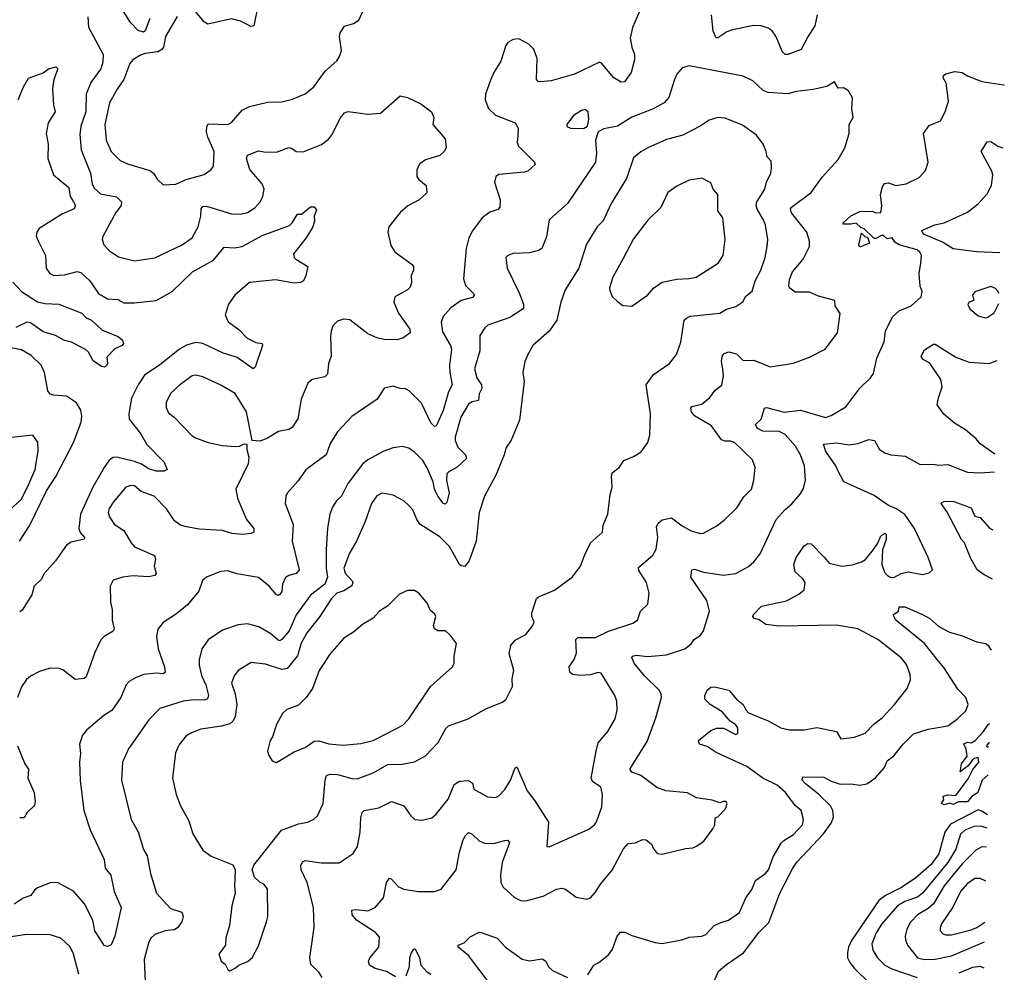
# Model space of a CAD drawing. Extents: x 1954683 to 2060285, y 904798 to 1016299.
# Tile 462 of 472: x 2054665 to 2060150, y 999014 to 1004319. Entities that reach past the tile are written whole.
import ezdxf

# ---------------------------------------------------------------- set-up
doc = ezdxf.new("R2010")
doc.units = 0

msp = doc.modelspace()

# ---------------------------------------------------------------- linework, layer by layer
at = {"layer": '0CON10XD'}
for points in [[(2055390.8, 1004325), (2055365, 1004257.1), (2055355, 1004249.2), (2055325, 1004258.2), (2055282.6, 1004302.6), (2055205, 1004426.7)], [(2058117.1, 1004365), (2058078.5, 1004275), (2058066.5, 1004215), (2058075.4, 1004165.4), (2058089.4, 1004125), (2058090, 1004095), (2058071.9, 1004025), (2058035, 1003972), (2058015, 1003970.8), (2057975, 1003995.6), (2057906.6, 1004076.6), (2057895, 1004082.5), (2057755, 1004015.3), (2057625, 1003978.9), (2057565, 1003972.5), (2057552.5, 1003975), (2057544, 1003985), (2057547.8, 1004105), (2057527.4, 1004157.4), (2057502.1, 1004182.1), (2057445, 1004212), (2057415, 1004208.8), (2057385, 1004192.5), (2057374.1, 1004175.9), (2057345, 1004087.5), (2057306, 1004025), (2057288.3, 1003981.7), (2057260.8, 1003905), (2057258.3, 1003871.7), (2057275.8, 1003825), (2057315, 1003788), (2057424.5, 1003744.5), (2057441.9, 1003715), (2057440.5, 1003675), (2057436.7, 1003635), (2057444.3, 1003615), (2057533.3, 1003525), (2057537.1, 1003512.9), (2057495, 1003475.8), (2057475, 1003468.9), (2057335, 1003457.1), (2057318, 1003445), (2057310, 1003415), (2057341.1, 1003315), (2057340, 1003275), (2057327.9, 1003262.1), (2057283.6, 1003246.4), (2057242, 1003215), (2057187.4, 1003142.6), (2057167.1, 1003105), (2057151.4, 1003045), (2057136.5, 1002875), (2057147.9, 1002837.9), (2057192.5, 1002795), (2057197.3, 1002782.7), (2057187.4, 1002772.6), (2057124.4, 1002755), (2057066.5, 1002715), (2057024.7, 1002665.3), (2057013.1, 1002635), (2057020.2, 1002580.2), (2057065.3, 1002505.3), (2057070.8, 1002485), (2057059.2, 1002395), (2057060.8, 1002355), (2057073.5, 1002285), (2057053.1, 1002246.9), (2057025, 1002142.5), (2056985, 1002056.2), (2056975, 1002054), (2056955, 1002073.8), (2056903, 1002183), (2056835, 1002252), (2056815, 1002262.5), (2056785, 1002264.3), (2056745, 1002278), (2056695, 1002266.2), (2056656, 1002205), (2056515, 1002109.2), (2056435, 1002023.8), (2056395, 1001958.8), (2056373.1, 1001895), (2056258.3, 1001811.7), (2056215, 1001750), (2056155, 1001683.3), (2056147.5, 1001665), (2056144.5, 1001624.5), (2056188.2, 1001508.2), (2056183.3, 1001415), (2056222.5, 1001255), (2056206, 1001235), (2056165.3, 1001224.7), (2056145, 1001212.9), (2056128.4, 1001175), (2056125.4, 1001135), (2056115, 1001118.6), (2056105, 1001112.5), (2056095, 1001115.7), (2056055, 1001164.3), (2055995, 1001212.5), (2055875, 1001232.9), (2055825, 1001250), (2055784.3, 1001245.7), (2055705, 1001213.8), (2055684.3, 1001195.7), (2055663.2, 1001136.8), (2055599.1, 1001060.9), (2055539.1, 1001010.9), (2055465, 1000961.4), (2055434.4, 1000925), (2055426.9, 1000885), (2055435.6, 1000815), (2055471.5, 1000715), (2055475, 1000683.3), (2055465, 1000675.8), (2055425, 1000679.5), (2055357.4, 1000672.6), (2055313.6, 1000656.4), (2055275, 1000632.9), (2055258.1, 1000615), (2055228.5, 1000545), (2055178.7, 1000471.3), (2055133.8, 1000445), (2055037.2, 1000362.8), (2055015.8, 1000335), (2054998, 1000285), (2055003.4, 1000233.4), (2054998.9, 1000185), (2055002.2, 1000082.2), (2055023.3, 999915), (2055058.5, 999808.5), (2055135, 999642.5), (2055140.8, 999595), (2055173.1, 999555), (2055191.9, 999465), (2055230, 999375), (2055194.4, 999215), (2055175, 999167.5), (2055155, 999158.8), (2055135, 999163.8), (2055111.9, 999201.9), (2055084, 999245), (2055072, 999305), (2055025.4, 999395), (2054965, 999466.9), (2054875, 999514.5), (2054835, 999512.5), (2054765, 999485.6), (2054747.3, 999472.7), (2054727.6, 999442.4), (2054685, 999427.1), (2054635, 999393.6)], [(2055465, 1003398.8), (2055535, 1003402.9), (2055591.7, 1003428.3), (2055693.4, 1003456.6), (2055731.2, 1003485), (2055745, 1003503.3), (2055747.7, 1003585), (2055712.5, 1003665), (2055705.4, 1003695), (2055706.9, 1003723.1), (2055715, 1003738.6), (2055825, 1003735.6), (2055845, 1003745.8), (2055905.3, 1003814.7), (2055945, 1003835.6), (2056045, 1003859.4), (2056125, 1003861.5), (2056184.5, 1003875.5), (2056255, 1003905.8), (2056304.2, 1003945), (2056367.2, 1004032.8), (2056430.9, 1004089.1), (2056447, 1004113), (2056457.3, 1004147.3), (2056447.5, 1004225), (2056450.8, 1004245), (2056475, 1004282), (2056525, 1004298), (2056555, 1004316.2), (2056577.5, 1004365)], [(2055990.9, 1004395), (2055968.6, 1004285), (2055955, 1004280.9), (2055895, 1004310), (2055845, 1004323.3), (2055713.3, 1004293.3), (2055695, 1004304.4), (2055644.4, 1004364.4)], [(2059106.7, 1004345), (2059095.4, 1004284.6), (2059055, 1004223.8), (2059017.7, 1004152.3), (2058945, 1004125.6), (2058930, 1004125), (2058915, 1004139.2), (2058876.9, 1004226.9), (2058856.1, 1004256.1), (2058835, 1004271.4), (2058795, 1004284.4), (2058755, 1004285.6), (2058635, 1004262.5), (2058605, 1004251.1), (2058555, 1004216.9), (2058545, 1004218.6), (2058528.2, 1004255), (2058518.1, 1004345)], [(2055045.6, 1004335), (2055047.8, 1004277.8), (2055130, 1004125), (2055128, 1004082), (2055117.1, 1004045), (2055061.5, 1003968.5), (2055036.2, 1003905), (2055033.7, 1003805), (2055005.3, 1003725), (2054999.5, 1003679.5), (2055007.5, 1003595), (2055059.3, 1003465), (2055069.6, 1003405), (2055080.1, 1003380.1), (2055115, 1003350), (2055205, 1003332.5), (2055231.9, 1003305), (2055229.5, 1003285), (2055201.2, 1003245), (2055127.7, 1003112.3), (2055124, 1003095), (2055134, 1003065), (2055165, 1003031.2), (2055215, 1002997.5), (2055305, 1002975.7), (2055418, 1002992), (2055570, 1003065), (2055625, 1003104.3), (2055659.1, 1003165), (2055673.8, 1003225), (2055676.5, 1003265), (2055685, 1003278.5), (2055705, 1003279.6), (2055845, 1003238.2), (2055895, 1003236.5), (2055935, 1003245.6), (2055975, 1003270.6), (2056004.3, 1003305), (2056019.4, 1003335), (2056026.7, 1003375), (2056016.5, 1003405), (2055946.9, 1003485), (2055928.1, 1003545), (2055935, 1003564), (2055995, 1003589.2), (2056025, 1003582.2), (2056095, 1003581.4), (2056165, 1003607.1), (2056182.1, 1003602.1), (2056205, 1003584), (2056245, 1003582.5), (2056345.6, 1003624.4), (2056385, 1003653.8), (2056405, 1003678.8), (2056449.7, 1003770.3), (2056475, 1003800), (2056495, 1003807.5), (2056605, 1003792.9), (2056675, 1003797.5), (2056785, 1003894.4), (2056825, 1003886.2), (2056899.9, 1003849.9), (2056959.4, 1003805), (2056971.4, 1003775), (2056966, 1003735), (2057036.2, 1003655), (2057040, 1003605), (2057030, 1003585), (2057005, 1003562.9), (2056925, 1003538.6), (2056895, 1003516), (2056877.5, 1003485), (2056878, 1003445), (2056888.8, 1003428.8), (2056930, 1003395), (2056934, 1003355), (2056890, 1003315), (2056827.9, 1003282.1), (2056785, 1003246), (2056721.2, 1003165), (2056716.2, 1003135), (2056732.3, 1003062.3), (2056755, 1003026.2), (2056785, 1003004.2), (2056851.2, 1002955), (2056858.8, 1002945), (2056859.2, 1002925), (2056846, 1002895), (2056847.3, 1002852.7), (2056839.7, 1002830.3), (2056825, 1002814), (2056755, 1002776.2), (2056749.2, 1002745), (2056775.7, 1002685), (2056838, 1002595), (2056840, 1002575), (2056800, 1002545), (2056763.9, 1002536.1), (2056695, 1002538.1), (2056655, 1002547.5), (2056605, 1002570), (2056505, 1002648.4), (2056468.1, 1002651.9), (2056435, 1002640.6), (2056410, 1002615), (2056400, 1002585), (2056395.7, 1002555), (2056399.4, 1002445), (2056385.6, 1002405), (2056380, 1002345), (2056365, 1002330.8), (2056295, 1002315.8), (2056270, 1002295), (2056232.9, 1002205), (2056215, 1002096.7), (2056182.6, 1002047.4), (2056165, 1002037.1), (2056106.7, 1002025), (2056045, 1001988)], [(2055542.7, 1004337.3), (2055476.8, 1004225), (2055466.3, 1004165), (2055457.6, 1004152.4), (2055435, 1004140.3), (2055365, 1004130.9), (2055338.5, 1004121.5), (2055295, 1004094.4), (2055278.5, 1004075), (2055246, 1003985), (2055207.6, 1003932.4), (2055165.4, 1003855), (2055139.1, 1003735), (2055147.4, 1003647.4), (2055175, 1003584), (2055224, 1003535), (2055265, 1003516.9), (2055389.8, 1003479.8), (2055410, 1003465), (2055430.7, 1003430.7), (2055465, 1003398.8)], [(2054656.7, 1003873.3), (2054687.1, 1003945), (2054715, 1003992.9), (2054795, 1004023.1), (2054825, 1004045.6), (2054867.1, 1004057.1), (2054878, 1004045), (2054856, 1003985), (2054847.1, 1003935), (2054853.1, 1003845), (2054863.1, 1003805), (2054823.3, 1003745), (2054812.2, 1003685), (2054823.3, 1003625), (2054821.2, 1003545), (2054854.2, 1003455), (2054938.9, 1003385), (2054946.2, 1003335), (2054965, 1003304.3), (2054976.7, 1003283.3), (2054968, 1003265), (2054903, 1003237), (2054774.5, 1003155.5), (2054760, 1003135), (2054757.5, 1003115), (2054764.2, 1003095), (2054809.4, 1003005), (2054812.9, 1002935), (2054832.5, 1002905), (2054855, 1002893.5), (2054915, 1002897.9), (2054985, 1002916.4), (2055005, 1002911.9), (2055055.6, 1002865), (2055104.7, 1002794.7), (2055155, 1002763.6), (2055211.1, 1002761.1), (2055245, 1002742.9), (2055305, 1002742.2), (2055425, 1002755.5), (2055514.4, 1002805), (2055627.1, 1002915), (2055745, 1002979.4), (2055805, 1003052.5), (2055862.4, 1003047.6), (2055905, 1003056.7), (2056015, 1003116.9), (2056167.3, 1003172.7), (2056183.1, 1003186.9), (2056213.3, 1003235), (2056235, 1003236.7), (2056285, 1003277.5), (2056305, 1003277.5), (2056318.3, 1003258.3), (2056306.2, 1003225), (2056307.5, 1003197.5), (2056297.8, 1003165), (2056260.6, 1003105), (2056190.8, 1003015), (2056194, 1002995), (2056203.8, 1002985), (2056270, 1002945), (2056260, 1002895), (2056245.9, 1002864.1), (2056230, 1002855), (2056195, 1002851.9), (2056090.5, 1002870.5), (2055945, 1002854.5), (2055862.9, 1002785), (2055829.2, 1002735), (2055810, 1002675), (2055826.2, 1002636.2), (2055885, 1002594.4), (2055931.4, 1002545), (2055980.5, 1002520.5), (2056015, 1002515.8), (2056018, 1002505), (2055976.6, 1002383.4), (2055965.7, 1002374.3), (2055877.3, 1002437.3), (2055795, 1002464.4), (2055685, 1002516.6), (2055645, 1002521.1), (2055595, 1002505.9), (2055555, 1002484), (2055445, 1002396.1), (2055360.3, 1002339.7), (2055324.6, 1002285), (2055288.2, 1002211.8), (2055272.5, 1002125), (2055274.6, 1002095), (2055337.9, 1002015), (2055374.2, 1001954.2), (2055470, 1001855), (2055486.7, 1001815), (2055470, 1001805), (2055425, 1001805.5), (2055385, 1001818.4), (2055343.3, 1001843.3), (2055305, 1001858.8), (2055205, 1001882), (2055185, 1001880.8), (2055165, 1001867.3), (2055134.8, 1001825.2), (2055073.2, 1001715), (2055004.2, 1001565), (2054995.4, 1001485), (2055002.7, 1001462.7), (2055025.8, 1001435), (2055023.8, 1001426.2), (2054951.2, 1001408.8), (2054925, 1001392.2), (2054864.8, 1001305.2), (2054804, 1001236), (2054785, 1001202), (2054746.2, 1001165), (2054733.6, 1001116.4), (2054678.8, 1001031.2), (2054665, 1001022.5)], [(2056350, 998985), (2056332, 999015), (2056287, 999057), (2056280.8, 999095), (2056305.5, 999264.5), (2056302.7, 999375), (2056267.3, 999515), (2056232.7, 999585), (2056231.1, 999608.9), (2056239.7, 999630.3), (2056255, 999637.5), (2056345, 999623.6), (2056445, 999624.3), (2056523.4, 999676.6), (2056546.7, 999715), (2056560.9, 999795), (2056564.6, 999875.4), (2056572, 999905), (2056584.4, 999915.6), (2056665, 999929.4), (2056735.5, 999965.5), (2056805, 999940.8), (2056844.2, 999885), (2056865.6, 999865.6), (2056907.6, 999862.4), (2056961.2, 999875), (2056986, 999895), (2057052.1, 999977.9), (2057085, 1000059.4), (2057115, 1000078.6), (2057165, 1000081.6), (2057187, 1000067), (2057195, 1000034.4), (2057271.7, 999991.7), (2057315, 999988.5), (2057335, 999997.8), (2057367.9, 1000032.1), (2057399.1, 1000085), (2057425, 1000153.3), (2057435, 1000158.8), (2057492.7, 1000025), (2057535, 999969.2), (2057610, 999850), (2057602.5, 999715), (2057615, 999713.3), (2057835, 999811.2), (2057866.7, 999835), (2057877.7, 999852.3), (2057908, 999935), (2057911.9, 1000005), (2057902.5, 1000045), (2057856.9, 1000076.9), (2057847.9, 1000095), (2057875.6, 1000245), (2057888.5, 1000291.5), (2057942, 1000355), (2057982, 1000425), (2057994.1, 1000474.1), (2057990.8, 1000525), (2057980, 1000555), (2057905, 1000680.6), (2057885, 1000683.6), (2057845, 1000670.9), (2057785, 1000666.4), (2057745, 1000671.9), (2057730, 1000685), (2057725.8, 1000715), (2057754.5, 1000755.5), (2057767.4, 1000792.6), (2057762.5, 1000867.5), (2057775, 1000878.6), (2057871.9, 1000878.1), (2057945, 1000913.5), (2058081.1, 1000958.9), (2058105.8, 1000975), (2058124, 1001025), (2058164, 1001065), (2058171.4, 1001125), (2058157.1, 1001185), (2058115, 1001251.2), (2058111.5, 1001268.5), (2058192.2, 1001337.8), (2058210.3, 1001369.7), (2058220, 1001435), (2058212.1, 1001495), (2058221.3, 1001515), (2058245, 1001534.7), (2058295.4, 1001545.4), (2058355, 1001500), (2058405, 1001471.9), (2058455, 1001458.6), (2058475, 1001459.4), (2058548.6, 1001501.4), (2058593.6, 1001536.4), (2058660.2, 1001599.8), (2058698.7, 1001661.3), (2058742.5, 1001705), (2058755.6, 1001754.4), (2058762.9, 1001825), (2058747.4, 1001867.4), (2058647.5, 1001965), (2058625, 1001971.8), (2058595, 1001971.2), (2058575, 1001979.5), (2058518, 1002058), (2058425, 1002112.5), (2058407.8, 1002135), (2058404.4, 1002155), (2058409.2, 1002165), (2058465, 1002177.5), (2058510, 1002215), (2058538.8, 1002255), (2058575.8, 1002284.2), (2058585.8, 1002335), (2058581.9, 1002375), (2058574.4, 1002415), (2058578.6, 1002445), (2058589.1, 1002460.9), (2058615, 1002468.9), (2058658.2, 1002458.2), (2058695, 1002420.8), (2058755, 1002422.9), (2058845, 1002386), (2058975, 1002406), (2059065, 1002440), (2059152.5, 1002485), (2059221.2, 1002575), (2059236.4, 1002683.6), (2059208, 1002725), (2059205.9, 1002755.9), (2059115, 1002778.5), (2059065, 1002801.8), (2058985, 1002801.8), (2058955, 1002823.1), (2058948.9, 1002835), (2058952.7, 1002872.7), (2058970.5, 1002915), (2059029.4, 1002985), (2059065.7, 1003055), (2059065.7, 1003085), (2059049.4, 1003135), (2058965, 1003244), (2058959.2, 1003265), (2058964, 1003275), (2059073.9, 1003356.1), (2059135, 1003442), (2059225, 1003541.2), (2059260.8, 1003605), (2059286, 1003685), (2059286, 1003735), (2059307.5, 1003775), (2059301.2, 1003825), (2059303.6, 1003883.6), (2059283, 1003923), (2059255, 1003940), (2059225, 1003937.5), (2059205, 1003973.3), (2059162.3, 1003947.7), (2059085, 1003930.6), (2058990.7, 1003919.3), (2058945, 1003905.7), (2058835, 1003912.7), (2058807.5, 1003925), (2058748.9, 1003978.9), (2058695, 1004004.3), (2058395, 1004062), (2058355, 1004050), (2058326, 1004015), (2058312.9, 1003985), (2058280.5, 1003885), (2058255, 1003855.5), (2058189.4, 1003820.6), (2058075, 1003776.9), (2057995, 1003725.7), (2057919.5, 1003710.5), (2057887.5, 1003695), (2057872.9, 1003647.1), (2057878.6, 1003575), (2057872.9, 1003525), (2057716.7, 1003295), (2057614.2, 1003205), (2057600.2, 1003109.8), (2057572.9, 1003045), (2057555, 1003033.3), (2057505, 1003020.6), (2057415, 1003016), (2057385, 1003006), (2057373.8, 1002995), (2057380, 1002935), (2057447.7, 1002797.7), (2057471.5, 1002735), (2057471.8, 1002715), (2057464.4, 1002705), (2057395, 1002661.1), (2057272.6, 1002617.4), (2057256.6, 1002603.4), (2057229.1, 1002560.9), (2057228.9, 1002475), (2057199.4, 1002375), (2057212.2, 1002325), (2057238.1, 1002285), (2057239.4, 1002265), (2057225.6, 1002235), (2057220.8, 1002199.2), (2057185, 1002190.6), (2057165, 1002177.5), (2057122.7, 1002105), (2057090.9, 1001995), (2057091.3, 1001975), (2057105, 1001939.2), (2057148.5, 1001895), (2057154.5, 1001875), (2057102.4, 1001827.6), (2057055, 1001801.2), (2057045, 1001789.2), (2057043.1, 1001753.1), (2057058.4, 1001685), (2057045, 1001630), (2057035, 1001621.2), (2057025, 1001625.8), (2056993.8, 1001665), (2056976.2, 1001705), (2056968.8, 1001745), (2056935, 1001824.3), (2056911.2, 1001865), (2056865, 1001910), (2056833.4, 1001933.4), (2056795, 1001942.9), (2056745, 1001935.6), (2056693, 1001917), (2056605, 1001868.6), (2056575, 1001844.3), (2056493.3, 1001736.7), (2056457.1, 1001665), (2056430.6, 1001639.4), (2056408.1, 1001605), (2056392.2, 1001565), (2056379.1, 1001485), (2056372.2, 1001367.8), (2056372.6, 1001265), (2056379.5, 1001215), (2056365, 1001176.4), (2056284.6, 1001115), (2056204.8, 1001005.2), (2056165.4, 1000915), (2056125, 1000866.9), (2056115, 1000860.6), (2056105, 1000863.1), (2056065, 1000899.1), (2055997.7, 1000937.7), (2055935, 1000954.5), (2055881.7, 1000948.3), (2055795, 1000918.6), (2055715, 1000866.2), (2055679.2, 1000815), (2055664.2, 1000755), (2055664.3, 1000725), (2055677.4, 1000667.4), (2055702.7, 1000615), (2055716.4, 1000555), (2055712.1, 1000537.9), (2055695, 1000530), (2055635, 1000530.9), (2055575, 1000523.8), (2055446.5, 1000483.5), (2055385, 1000420), (2055270.7, 1000259.3), (2055237.5, 1000185), (2055233.1, 1000085), (2055285.7, 999865), (2055324.2, 999795.8), (2055355, 999697.5), (2055375, 999662.5), (2055394.6, 999564.6), (2055427.1, 999455), (2055505, 999370.6), (2055568.6, 999348.6), (2055575.6, 999325), (2055568.5, 999295), (2055545, 999261.5), (2055525, 999251.2), (2055475, 999245.3), (2055418.8, 999225), (2055395.7, 999205), (2055382.6, 999177.4), (2055358.6, 999085), (2055365.7, 998925)], [(2056759.3, 998989.3), (2056708, 999018), (2056645, 999035.8), (2056614, 999055), (2056607.5, 999075), (2056615.7, 999095), (2056665.8, 999155), (2056669.3, 999209.3), (2056646.9, 999236.9), (2056541.9, 999305), (2056517.1, 999335), (2056515, 999360), (2056535, 999364.4), (2056605, 999357.1), (2056646, 999375), (2056691.7, 999428.3), (2056708.9, 999515), (2056725, 999538), (2056735, 999534), (2056775, 999490), (2056805, 999478.2), (2056885, 999464.4), (2056925, 999464), (2056975.8, 999464.2), (2057012.3, 999477.7), (2057095.7, 999585), (2057115, 999683.3), (2057134, 999746), (2057145.8, 999775), (2057165, 999792), (2057185, 999784), (2057225, 999747.1), (2057255, 999734.4), (2057305, 999732.2), (2057368.3, 999748.3), (2057385, 999750.8), (2057393.1, 999735), (2057352.9, 999625), (2057343.7, 999556.3), (2057345.4, 999515), (2057359.2, 999489.2), (2057421.1, 999431.1), (2057455, 999414.3), (2057485, 999412.9), (2057581.3, 999438.7), (2057655, 999476.9), (2057685, 999483.1), (2057705, 999477.8), (2057765, 999431.9), (2057825, 999422.5), (2057845, 999430), (2057871.7, 999458.3), (2057900, 999505), (2057965, 999582.9), (2058028.9, 999701.1), (2058055, 999731.4), (2058095, 999735.8), (2058135, 999754), (2058155, 999751.2), (2058185, 999727.5), (2058193.3, 999705), (2058216.2, 999676.2), (2058245, 999672), (2058375, 999703.8), (2058415, 999706.7), (2058435, 999716), (2058475.4, 999744.6), (2058525.9, 999814.1), (2058536.7, 999835), (2058540, 999875), (2058555, 999880), (2058596.7, 999925), (2058606.2, 999955), (2058600, 999965), (2058583.9, 999966.1), (2058565, 999957.5), (2058523, 999973), (2058435, 999986.7), (2058385, 1000013.3), (2058265, 1000024.2), (2058215, 1000044.2), (2058125, 1000110.6), (2058075, 1000129.4), (2058064.4, 1000145), (2058160.9, 1000299.1), (2058209.2, 1000430.8), (2058240.8, 1000545), (2058238.5, 1000565), (2058227.5, 1000585), (2058145, 1000665.5), (2058088.1, 1000735), (2058075, 1000767.5), (2058080, 1000775), (2058099.5, 1000780.5), (2058165, 1000773.8), (2058267.6, 1000782.4), (2058371.2, 1000815), (2058406, 1000844), (2058422.1, 1000867.9), (2058457.8, 1000892.2), (2058474.3, 1000915), (2058508.1, 1001025), (2058493.8, 1001085), (2058402.9, 1001215), (2058410, 1001255), (2058425, 1001259.1), (2058475, 1001242.3), (2058585, 1001226.7), (2058655, 1001234.4), (2058725, 1001274.4), (2058755, 1001300.8), (2058789.5, 1001345), (2058880, 1001535), (2058928.8, 1001591.2), (2058967, 1001623), (2059013.3, 1001676.7), (2059032.1, 1001707.9), (2059042.9, 1001755), (2059037.9, 1001835), (2059014.4, 1001895), (2058986.7, 1001945), (2058929.2, 1002009.2), (2058895, 1002025.2), (2058805, 1002027.1), (2058774, 1002045), (2058764.3, 1002065), (2058795, 1002093.8), (2058814.6, 1002155.4), (2058825, 1002158.6), (2058923, 1002133), (2059015.5, 1002144.5), (2059154.4, 1002104.4), (2059185, 1002114.5), (2059266.7, 1002163.3), (2059345, 1002267.1), (2059405, 1002324), (2059421.3, 1002348.7), (2059440.5, 1002435), (2059480.5, 1002525), (2059489.1, 1002585), (2059527.8, 1002665), (2059565, 1002697.5), (2059631.2, 1002725), (2059686.7, 1002775), (2059693.3, 1002805), (2059681.2, 1002835), (2059675.6, 1002905.6), (2059685, 1002963.3), (2059689.1, 1003005), (2059678.9, 1003025), (2059665, 1003036.4), (2059564.4, 1003064.4), (2059540.3, 1003080.3), (2059525, 1003103.3), (2059498.3, 1003098.3), (2059477, 1003117), (2059465, 1003117.5), (2059435, 1003100), (2059425, 1003100), (2059370, 1003155), (2059351.7, 1003161.7), (2059325, 1003186.7), (2059295, 1003180), (2059255, 1003180), (2059250, 1003185), (2059295, 1003226.7), (2059345, 1003250), (2059413.5, 1003253.5), (2059435, 1003242.5), (2059462.5, 1003245), (2059467.9, 1003282.1), (2059459.5, 1003345), (2059471.4, 1003388.6), (2059483.4, 1003406.6), (2059505, 1003410.8), (2059545, 1003395.7), (2059602.5, 1003405), (2059675, 1003440), (2059710.7, 1003479.3), (2059725.8, 1003525), (2059700, 1003685), (2059731.1, 1003728.9), (2059794, 1003755), (2059820.8, 1003805), (2059838.5, 1003865), (2059825.7, 1003965), (2059810, 1003995), (2059812.1, 1004007.9), (2059825, 1004017.1), (2059875, 1004030), (2059915, 1004024.2), (2059945, 1004006), (2060024.4, 1003974.4), (2060145, 1003956.2), (2060150, 1003956.3)], [(2057805, 1003713.3), (2057827.5, 1003725), (2057836, 1003765), (2057831.2, 1003805), (2057815, 1003818.8), (2057795, 1003813.3), (2057750, 1003785), (2057712.5, 1003735), (2057713.6, 1003723.6), (2057734, 1003714), (2057805, 1003713.3)], [(2055835, 999023.3), (2055865, 999036.7), (2055885.8, 999054.2), (2055935, 999074), (2055960, 999095), (2055995, 999162.5), (2056040, 999295), (2056046.7, 999325), (2056045, 999480), (2056025.9, 999505.9), (2056004.2, 999514.2), (2055972.5, 999545), (2055960, 999585), (2055969.3, 999610.7), (2056123.9, 999806.1), (2056218.7, 999841.3), (2056269.7, 999850.3), (2056303.2, 999866.8), (2056324, 999885), (2056355.5, 999954.5), (2056366.4, 1000085), (2056375, 1000110.8), (2056393, 1000117), (2056435, 1000115.3), (2056515, 1000092.9), (2056545, 1000091.8), (2056634, 1000125), (2056715, 1000171.2), (2056796.2, 1000173.8), (2056865, 1000186.7), (2056925, 1000220.6), (2056996.1, 1000293.9), (2057038.9, 1000371.1), (2057053.3, 1000386.7), (2057163.3, 1000425), (2057265, 1000482.5), (2057355, 1000518), (2057375.6, 1000534.4), (2057410, 1000605), (2057408.8, 1000648.8), (2057417.5, 1000695), (2057391.3, 1000788.7), (2057401.4, 1000835), (2057425, 1000864.3), (2057485, 1000896), (2057522.9, 1000945), (2057530.8, 1000965), (2057518.6, 1000995), (2057518.1, 1001015), (2057544.5, 1001095.5), (2057555, 1001105.7), (2057645, 1001142.5), (2057745, 1001216.2), (2057790, 1001275), (2057812, 1001335), (2057845, 1001406.7), (2057911.2, 1001465), (2057916, 1001505), (2057941.9, 1001565), (2057954.4, 1001675), (2057965.6, 1001715), (2057961.5, 1001775), (2057965.6, 1001795), (2058004, 1001825), (2058031.2, 1001865), (2058085, 1001886), (2058126.8, 1001913.2), (2058164.2, 1001965), (2058175.7, 1002005), (2058179.4, 1002125), (2058155.7, 1002285), (2058196.4, 1002343.6), (2058285, 1002404.2), (2058324.2, 1002455), (2058347.4, 1002522.6), (2058365.8, 1002645), (2058380.6, 1002659.4), (2058402.5, 1002667.5), (2058565, 1002684.3), (2058603.4, 1002706.6), (2058655, 1002721.9), (2058692.7, 1002747.3), (2058710, 1002780), (2058745, 1002806.7), (2058762.5, 1002865), (2058794.5, 1002925), (2058817.9, 1002995), (2058829.1, 1003055), (2058831.8, 1003095), (2058819.6, 1003175), (2058809.5, 1003205), (2058773.3, 1003263.3), (2058767.5, 1003285), (2058771.5, 1003305), (2058815.5, 1003375), (2058825.4, 1003414.6), (2058849.2, 1003465), (2058853.8, 1003495), (2058851.7, 1003531.7), (2058828.8, 1003555), (2058824.2, 1003585), (2058806.5, 1003626.5), (2058770, 1003675), (2058692.3, 1003732.3), (2058595, 1003770), (2058555, 1003774.5), (2058505, 1003760), (2058456.2, 1003725), (2058358.8, 1003675), (2058267.8, 1003652.2), (2058165, 1003604.4), (2058125, 1003583.5), (2058085, 1003548.9), (2058046.2, 1003435), (2057960.5, 1003295), (2057915, 1003198), (2057882.2, 1003165), (2057821.7, 1003068.3), (2057780.8, 1002935), (2057702.9, 1002815), (2057679.2, 1002745), (2057657.1, 1002645), (2057614.7, 1002585.3), (2057523.1, 1002505), (2057495.7, 1002455), (2057478.6, 1002415), (2057468, 1002355), (2057475.8, 1002305), (2057449.5, 1002089.5), (2057403, 1001977), (2057375, 1001937.5), (2057363.8, 1001895), (2057317.2, 1001782.8), (2057254.4, 1001665.6), (2057225.6, 1001575), (2057208.1, 1001415), (2057168.2, 1001305), (2057145, 1001274.2), (2057125, 1001277.1), (2057115, 1001285.7), (2057060, 1001385), (2057005, 1001440), (2056895, 1001510.5), (2056877.1, 1001535), (2056855, 1001588.8), (2056835, 1001612), (2056805, 1001640), (2056745, 1001671.2), (2056685, 1001683.1), (2056655, 1001666.7), (2056624.4, 1001625), (2056589.3, 1001525), (2056541.3, 1001415), (2056501.6, 1001348.4), (2056470.4, 1001265), (2056477.3, 1001237.3), (2056517.1, 1001195), (2056520.8, 1001185), (2056515, 1001166.9), (2056470.7, 1001139.3), (2056432.1, 1001125), (2056402.8, 1001095), (2056336.6, 1000995), (2056265, 1000905.3), (2056233.6, 1000846.4), (2056213.2, 1000776.8), (2056155, 1000705.4), (2056125, 1000700.7), (2056035, 1000730), (2055955, 1000739.4), (2055881.5, 1000695), (2055860.5, 1000665), (2055845.6, 1000625), (2055865.6, 1000565), (2055875.5, 1000505), (2055865, 1000438.8), (2055854.6, 1000415), (2055835, 1000397.1), (2055790, 1000385), (2055675, 1000368.5), (2055621.5, 1000348.5), (2055590.2, 1000329.8), (2055551.4, 1000278.6), (2055532.8, 1000237.2), (2055517.1, 1000095), (2055536, 1000004), (2055560.9, 999940.9), (2055607.9, 999857.9), (2055630, 999785), (2055686.2, 999695), (2055730.9, 999660.9), (2055852.3, 999612.3), (2055865.6, 999585.6), (2055861.2, 999495), (2055866, 999455), (2055846.2, 999385), (2055833.3, 999275), (2055814.1, 999205.9), (2055811.2, 999165), (2055773.8, 999115), (2055787, 999077), (2055809.3, 999059.3), (2055825, 999030), (2055835, 999023.3)], [(2060126, 1003021.1), (2059995, 1003026.1), (2059865, 1003042.5), (2059805, 1003079.6), (2059699.5, 1003125), (2059690, 1003145), (2059763.3, 1003176.7), (2059815, 1003188.5), (2059945, 1003246.9), (2060005, 1003292.7), (2060055, 1003350), (2060078.2, 1003395), (2060085.5, 1003455), (2060080.4, 1003475), (2060020.5, 1003585), (2060055, 1003638.8), (2060075, 1003640.8), (2060114.7, 1003614.7), (2060141, 1003605.4)], [(2058075, 1002723.3), (2058163.3, 1002785), (2058195.6, 1002824.4), (2058245, 1002858), (2058325, 1002873.8), (2058395, 1002876.9), (2058434.4, 1002885.6), (2058556.3, 1002963.7), (2058584.3, 1003005), (2058594.3, 1003095), (2058582.5, 1003215), (2058554.4, 1003254.4), (2058553.3, 1003345), (2058528.8, 1003375), (2058515, 1003410), (2058465, 1003436.7), (2058395, 1003426), (2058325, 1003392), (2058275, 1003356.2), (2058236.4, 1003273.6), (2058165, 1003202.5), (2058085, 1003099.2), (2058025.4, 1002984.6), (2057970, 1002885), (2057950, 1002825), (2057951.7, 1002811.7), (2057965, 1002777.5), (2057997, 1002747), (2058025, 1002727.5), (2058075, 1002723.3)], [(2059345, 1003052.5), (2059340, 1003065), (2059355, 1003130), (2059375, 1003110), (2059388.3, 1003108.3), (2059400, 1003075), (2059345, 1003052.5)], [(2054627.1, 1002857.1), (2054674.5, 1002805), (2054765, 1002747.3), (2054805, 1002738.2), (2054883.3, 1002735), (2055011.2, 1002685), (2055035, 1002658), (2055065, 1002645.6), (2055125, 1002590.6), (2055213.3, 1002555), (2055237.5, 1002535), (2055243.3, 1002515), (2055236.7, 1002505), (2055194.2, 1002485.8), (2055150.8, 1002439.2), (2055154, 1002405), (2055148.3, 1002391.7), (2055136.7, 1002383.3), (2055121.7, 1002388.3), (2055075, 1002420), (2055047.6, 1002467.6), (2055031.7, 1002481.8), (2054953.8, 1002523.8), (2054915, 1002531.9), (2054865, 1002560.6), (2054795, 1002581.5), (2054725, 1002630.6), (2054705, 1002634.3), (2054644.3, 1002605.7)], [(2060120.1, 1002794.5), (2060115.6, 1002805.6), (2060101.7, 1002821.7), (2060075, 1002834), (2059986.2, 1002803.8), (2059972.5, 1002785), (2059980, 1002755), (2059953.9, 1002746.1), (2059947, 1002733), (2059958.3, 1002708.3), (2060005, 1002670), (2060045, 1002658.8), (2060055, 1002661.2), (2060094.1, 1002685.9), (2060118.7, 1002738.7)], [(2054664.5, 1001415), (2054720.1, 1001499.9), (2054814.7, 1001695), (2054865.8, 1001775), (2054964, 1001965), (2055007.2, 1002077.2), (2055010.9, 1002110.9), (2055005.5, 1002145), (2054982, 1002185), (2054925, 1002221.9), (2054855, 1002227.5), (2054834.5, 1002234.5), (2054822.6, 1002252.6), (2054802.5, 1002355), (2054784.4, 1002394.4), (2054728.3, 1002448.3), (2054675, 1002480.4), (2054605, 1002493.8)], [(2060097, 1001900), (2060015, 1001958), (2059994, 1001985), (2059934.5, 1002034.5), (2059872.4, 1002072.4), (2059812.8, 1002122.8), (2059775.8, 1002175), (2059783.3, 1002213.3), (2059803.9, 1002273.9), (2059795.7, 1002315), (2059735, 1002406.2), (2059695, 1002428.8), (2059686.2, 1002445), (2059705, 1002480), (2059755, 1002512), (2059765, 1002512), (2059880.5, 1002440.5), (2059955, 1002411.3), (2060066.2, 1002403.8), (2060110.5, 1002421.2)], [(2056045, 1001988), (2056005, 1001972), (2055960, 1001975), (2055928.5, 1002135), (2055865, 1002237.5), (2055785, 1002283.1), (2055685, 1002330), (2055645, 1002339.4), (2055625, 1002335.7), (2055555, 1002284.2), (2055505, 1002238), (2055482, 1002188), (2055480.3, 1002160.3), (2055495, 1002128.8), (2055525.5, 1002105.5), (2055625, 1002002.5), (2055645, 1001990), (2055715, 1001964.2), (2055795, 1001948.6), (2055867.5, 1001942.5), (2055890, 1001945), (2055915, 1001957.5), (2055930, 1001955), (2055930, 1001925), (2055942.3, 1001882.3), (2055937.5, 1001845), (2055869.5, 1001705), (2055878.5, 1001655), (2055915.5, 1001565), (2055929.4, 1001535), (2055969.2, 1001485), (2055970, 1001465), (2055955, 1001458), (2055905, 1001452.5), (2055848.3, 1001458.3), (2055795.6, 1001474.4), (2055665, 1001481.4), (2055585, 1001497.1), (2055556.6, 1001506.6), (2055528.3, 1001528.3), (2055482.5, 1001595), (2055413.8, 1001665), (2055341.7, 1001691.7), (2055305, 1001724), (2055285, 1001725.8), (2055256.7, 1001715), (2055186.9, 1001635), (2055163.1, 1001596.9), (2055158.9, 1001575), (2055165, 1001550), (2055190.5, 1001510.5), (2055245.4, 1001475.4), (2055285.7, 1001405), (2055305, 1001382.9), (2055416.2, 1001335), (2055421.4, 1001315), (2055414.4, 1001275), (2055425.6, 1001235), (2055416.6, 1001223.4), (2055385, 1001216.4), (2055295, 1001222.2), (2055240, 1001215), (2055185, 1001197.5), (2055170, 1001165), (2055170.8, 1001075), (2055179.4, 1001035), (2055180.5, 1000975), (2055191.9, 1000925), (2055186.2, 1000913.8), (2055135.7, 1000885), (2055117.5, 1000865), (2055084.3, 1000795), (2055035, 1000660), (2055025, 1000650.8), (2054975, 1000644.2), (2054905, 1000698.8), (2054885, 1000706.7), (2054835, 1000708.8), (2054775, 1000689.2), (2054725, 1000664.2), (2054702.5, 1000645), (2054675, 1000603.8), (2054653.5, 1000545)], [(2054584.7, 1001565.3), (2054673, 1001647), (2054708.9, 1001715), (2054750.5, 1001815), (2054768.3, 1001918.3), (2054767, 1001967), (2054737.5, 1002005), (2054605, 1001990)], [(2057830, 999000), (2057864, 999055), (2057891.7, 999068.3), (2057945, 999110.8), (2057966.7, 999143.3), (2057992.9, 999215), (2058012.7, 999237.3), (2058037, 999237), (2058075, 999218.6), (2058205, 999180), (2058245, 999175.7), (2058354.1, 999195.9), (2058395, 999210), (2058465, 999216), (2058486.7, 999225), (2058533.3, 999275), (2058576.7, 999293.3), (2058614.5, 999305.5), (2058675, 999347.5), (2058710.7, 999429.3), (2058744.4, 999475), (2058764.7, 999525.3), (2058819.2, 999565), (2058835.6, 999585), (2058862, 999658), (2058906.4, 999733.6), (2058921.1, 999748.9), (2058975, 999781.9), (2058998.1, 999805), (2059025, 999836.2), (2059032.2, 999865), (2059017.5, 999915), (2058984.1, 999944.1), (2058930.4, 1000015), (2058885, 1000056.2), (2058804.2, 1000095), (2058715, 1000160), (2058545, 1000237.5), (2058495, 1000271.4), (2058452.5, 1000285), (2058446.7, 1000305), (2058515, 1000361.4), (2058546.8, 1000373.2), (2058585, 1000374.3), (2058655, 1000338), (2058665.6, 1000344.4), (2058665.5, 1000375), (2058652, 1000395), (2058622.2, 1000412.2), (2058577.5, 1000465), (2058510.8, 1000505), (2058482.5, 1000535), (2058481.2, 1000555), (2058494, 1000585), (2058515, 1000602.5), (2058535.7, 1000604.3), (2058615.3, 1000585.3), (2058658.8, 1000535), (2058695, 1000506.2), (2058710, 1000475), (2058725, 1000458.8), (2058833.9, 1000413.9), (2058905, 1000376), (2058954.3, 1000364.3), (2059035.6, 1000364.4), (2059105, 1000377.1), (2059215, 1000356.2), (2059240, 1000315), (2059315, 1000324.2), (2059375, 1000345.8), (2059423, 1000397), (2059468.9, 1000431.1), (2059537.5, 1000505), (2059609.4, 1000595), (2059627.4, 1000642.6), (2059625, 1000672.5), (2059605, 1000728), (2059575, 1000765.6), (2059445, 1000867.3), (2059335, 1000927.5), (2059215, 1000947.3), (2058895, 1000941.4), (2058822, 1000952), (2058785, 1000976.2), (2058755, 1000986.2), (2058750, 1000995), (2058753, 1001007), (2058796.6, 1001053.4), (2058936.4, 1001083.6), (2059005, 1001119.2), (2059034.2, 1001145), (2059040, 1001185), (2059027.5, 1001205), (2058984.5, 1001244.5), (2058977.8, 1001285), (2058990, 1001325), (2059035, 1001390), (2059055, 1001402), (2059075, 1001400), (2059146.3, 1001326.3), (2059175, 1001293.3), (2059245, 1001276.5), (2059305, 1001282.5), (2059355, 1001300.6), (2059376.3, 1001313.7), (2059421.9, 1001368.1), (2059446.1, 1001403.9), (2059462.5, 1001445), (2059485, 1001460), (2059491.7, 1001451.7), (2059492.5, 1001425), (2059472.3, 1001367.7), (2059467.5, 1001285), (2059483.2, 1001243.2), (2059496.7, 1001225), (2059515, 1001214.2), (2059535, 1001212.9), (2059575.4, 1001234.6), (2059615, 1001244.3), (2059695, 1001230), (2059731.7, 1001238.3), (2059750, 1001255), (2059725.8, 1001325), (2059650, 1001485), (2059595, 1001564), (2059545, 1001597.1), (2059505, 1001614.2), (2059425, 1001669.6), (2059255.6, 1001745.6), (2059224.4, 1001805), (2059211.9, 1001835), (2059155.6, 1001915), (2059142.5, 1001955), (2059215, 1001963.3), (2059285, 1001951.5), (2059335, 1001959.5), (2059395, 1001981.5), (2059426.2, 1001976.2), (2059455.3, 1001925.3), (2059485, 1001906.2), (2059517.5, 1001895), (2059598, 1001888), (2059682.1, 1001842.1), (2059754.1, 1001844.1), (2059785, 1001838), (2059835, 1001842), (2059945, 1001799.2), (2060015, 1001795.8), (2060094.5, 1001801.6)], [(2060083.9, 1001203.8), (2060037.6, 1001227.6), (2059998.9, 1001255), (2059962, 1001322), (2059927.7, 1001405), (2059911.2, 1001425), (2059830.2, 1001580.2), (2059797.5, 1001625), (2059800.7, 1001629.3), (2059813.9, 1001636.1), (2059862.7, 1001637.3), (2059965, 1001600.9), (2059986.7, 1001555), (2060015, 1001546.9), (2060067.2, 1001487.2), (2060086.1, 1001477.6)], [(2056095, 1000183.3), (2056195, 1000241.2), (2056255, 1000265.8), (2056305, 1000301.1), (2056332.4, 1000302.4), (2056386.6, 1000286.6), (2056465, 1000279.1), (2056565, 1000288.1), (2056634.6, 1000305.4), (2056765, 1000371.4), (2056799.1, 1000390.9), (2056833.1, 1000425), (2056953.6, 1000606.4), (2057076, 1000715), (2057085.6, 1000735), (2057085.7, 1000775), (2057097.5, 1000845), (2057065, 1000890), (2057037.5, 1000915), (2056995, 1000916.2), (2056975, 1000927.5), (2056970.8, 1000945), (2056983.3, 1000995), (2056977.7, 1001007.7), (2056951.7, 1001031.7), (2056937.3, 1001067.3), (2056888.8, 1001125), (2056865, 1001141.2), (2056825, 1001141.2), (2056780.8, 1001119.2), (2056716.2, 1001055), (2056670, 1001025), (2056635, 1000986.2), (2056575, 1000951.2), (2056525, 1000908), (2056470.8, 1000875), (2056392.5, 1000785), (2056355, 1000728), (2056334.3, 1000695), (2056295.5, 1000594.5), (2056260.8, 1000545), (2056218.9, 1000501.1), (2056152.6, 1000477.4), (2056128.8, 1000455), (2056096.2, 1000395), (2056073.3, 1000325), (2056060, 1000305), (2056046, 1000245), (2056052.1, 1000222.1), (2056071.7, 1000191.7), (2056095, 1000183.3)], [(2058534.2, 998965.8), (2058558.5, 999021.5), (2058601.7, 999058.3), (2058697.8, 999122.2), (2058785, 999237.5), (2058837.9, 999292.1), (2058899.7, 999455), (2058971.7, 999595), (2058995, 999628), (2059143.3, 999785), (2059184.7, 999845), (2059197.9, 999877.9), (2059195.4, 999915), (2059181.2, 999941.2), (2059115, 1000005.5), (2059040, 1000065), (2059023.8, 1000085), (2059027, 1000103), (2059145, 1000101.5), (2059185, 1000077.9), (2059235, 1000062.8), (2059295, 1000064.7), (2059345, 1000056.9), (2059385, 1000063.5), (2059432.7, 1000097.3), (2059483.3, 1000155), (2059498, 1000192), (2059535, 1000220), (2059587.3, 1000285), (2059645, 1000342.5), (2059725, 1000367.5), (2059835, 1000386.7), (2059889.4, 1000425), (2059935, 1000471.2), (2059948.6, 1000505), (2059935.7, 1000545), (2059891.7, 1000591.7), (2059812.3, 1000712.3), (2059776, 1000756), (2059705.7, 1000845.7), (2059546.2, 1000975), (2059530, 1001005), (2059560, 1001025), (2059565, 1001050), (2059595, 1001049.4), (2059695, 1001007.1), (2059735, 1000984.2), (2059785, 1000940.8), (2059845, 1000908.8), (2059917.4, 1000887.4), (2059995, 1000855.4), (2060046.2, 1000845), (2060059.4, 1000835), (2060077.1, 1000807.9)], [(2060060.8, 1000114), (2060026.2, 1000083.8), (2060002.9, 1000015), (2059967.8, 999992.2), (2059945, 999963.2), (2059895, 999963.8), (2059865, 999948), (2059846, 999956), (2059815, 999946.7), (2059800, 999955), (2059812.5, 999975), (2059810, 999995), (2059835, 1000002.5), (2059880.8, 999999.2), (2059947.8, 1000092.2), (2059975, 1000143.5), (2060008.9, 1000185), (2060005, 1000210), (2059984.5, 1000205.5), (2059972.2, 1000197.8), (2059948.6, 1000165), (2059905, 1000130), (2059911.2, 1000175), (2059943, 1000217), (2059937, 1000257), (2059925, 1000287.5), (2059945, 1000296.2), (2059965, 1000292.5), (2059987.5, 1000305), (2060034.2, 1000355), (2060060, 1000395), (2060067.5, 1000400.1)], [(2060065.1, 1000295.8), (2060050.8, 1000275), (2060055, 1000268.8), (2060064.5, 1000272.1)], [(2054652.5, 1000275), (2054693.5, 1000175), (2054714.4, 1000145), (2054711.3, 1000095), (2054745.5, 1000015), (2054750.8, 999965), (2054747.3, 999942.7), (2054707.5, 999905), (2054690, 999875), (2054665, 999874)], [(2060055.6, 999891.9), (2060025, 999912.4), (2060005, 999918.6), (2059850.1, 999839.9), (2059818.4, 999795), (2059785.7, 999675), (2059743.5, 999615), (2059655, 999538.6), (2059574.5, 999485), (2059488.3, 999441.7), (2059451.4, 999415), (2059299.4, 999190.6), (2059282.1, 999155), (2059276.2, 999125), (2059277.1, 999095), (2059289.1, 999069.1), (2059315.3, 999035.3), (2059398.1, 998955)], [(2060053.9, 999816.5), (2060025, 999827.1), (2059985, 999827.6), (2059929.5, 999805), (2059906.8, 999783.2), (2059879.8, 999700.2), (2059835.6, 999625), (2059694.8, 999455.2), (2059667, 999433), (2059595, 999407.8), (2059554.9, 999385.1), (2059467.2, 999285), (2059435.8, 999235), (2059412.4, 999172.4), (2059416.9, 999136.9), (2059443.6, 999095), (2059484.5, 999055), (2059523, 999033), (2059665, 998985.2)], [(2060051.4, 999710.4), (2060025, 999713.6), (2059990.5, 999695), (2059915, 999618.4), (2059814.9, 999495.1), (2059755, 999396.6), (2059725, 999370), (2059667.1, 999335), (2059626.6, 999293.4), (2059607.5, 999255), (2059597.9, 999215), (2059598.9, 999195), (2059611.1, 999165), (2059665.8, 999095), (2059705.3, 999085.3), (2059765, 999087.1), (2059855, 999106.8), (2060039, 999184.7)], [(2060047, 999522.6), (2060015, 999536.1), (2059985, 999536.9), (2059942.6, 999507.4), (2059906.7, 999465), (2059862.9, 999377.1), (2059800.6, 999285), (2059792.3, 999262.3), (2059792, 999245), (2059807.9, 999227.9), (2059825, 999222.2), (2059855, 999223.6), (2059965, 999250), (2059996.9, 999263.1), (2060041.6, 999293)], [(2054994.6, 999004.6), (2054963.4, 999123.4), (2054945, 999158), (2054895, 999204), (2054835, 999222.9), (2054705, 999224.4), (2054565.4, 999204.6)], [(2057280.4, 998955), (2057165, 999108.8), (2057107.5, 999155), (2057107.5, 999165), (2057141.7, 999178.3), (2057175, 999212), (2057225, 999237.5), (2057235, 999236.7), (2057325, 999204), (2057372, 999155), (2057465, 999086.9), (2057505, 999078.1), (2057575, 999088.8), (2057595.9, 999075.9), (2057610, 999045), (2057633.3, 999025), (2057717.5, 998985)], [(2056955, 999003.1), (2056935.5, 999015.5), (2056901.7, 999051.7), (2056894.3, 999095), (2056870.5, 999140.5), (2056865, 999143.8), (2056855, 999137.5), (2056845, 999123.3), (2056836.9, 999095), (2056834.2, 999045), (2056816.3, 998993.7)], [(2059898.5, 999011.5), (2059975, 999042.5), (2060015, 999049.2), (2060035.6, 999040)]]:
    msp.add_lwpolyline(points, dxfattribs=at)

doc.saveas('drawing.dxf')
